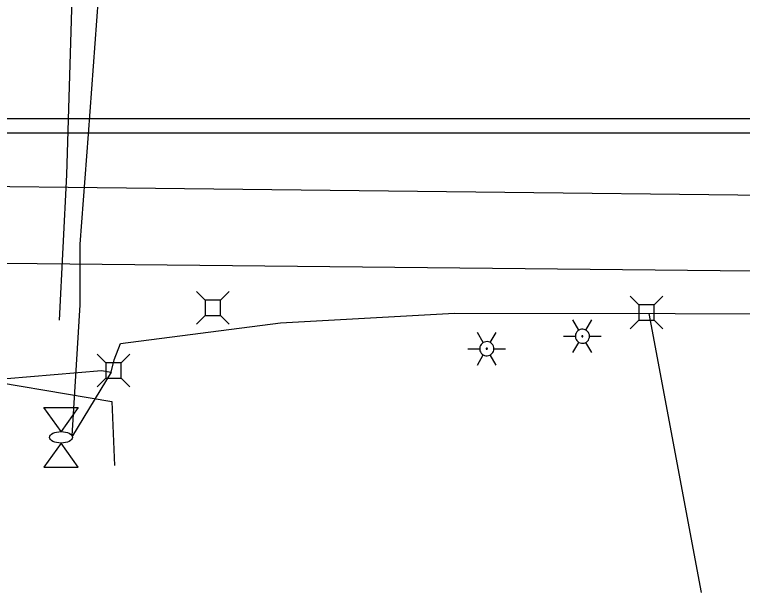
# Model space of a CAD drawing. Extents: x 596028 to 606371, y 330010 to 403088.
# Drawn here: x 604795.4 to 604942.5, y 349783 to 349899.9 of the extents above; entities that cross this region are included whole.
import ezdxf

# ---------------------------------------------------------------- set-up
doc = ezdxf.new("R2010")
doc.units = 0
for name, color, linetype in [('E_LTG', 7, 'Continuous'), ('E_SIG_Conduit', 7, 'Continuous'), ('E_UTL_E', 7, 'Continuous'), ('E_UTL_E_Bold', 7, 'Continuous'), ('E_UTL_E_UG', 7, 'Continuous'), ('E_UTL_FO_UG', 7, 'Continuous'), ('E_UTL_G_UG', 7, 'Continuous'), ('E_UTL_T', 7, 'Continuous'), ('E_UTL_T_UG', 7, 'Continuous'), ('E_UTL_TV_UG', 7, 'Continuous')]:
    doc.layers.add(name, color=color, linetype=linetype)

# ---------------------------------------------------------------- blocks, each defined once
blk = doc.blocks.new('ACAD_PROXY_ENTITY_15')
at = {"layer": 'E_LTG'}
for points in [[(1843663.8, 1030159.59), (1843660.17, 1030165.87)], [(1843668.16, 1030159.59), (1843671.79, 1030165.87)], [(1843670.34, 1030155.82), (1843670.26, 1030156.64), (1843670.02, 1030157.44), (1843669.64, 1030158.17), (1843669.13, 1030158.82), (1843668.51, 1030159.36), (1843667.79, 1030159.78), (1843667.01, 1030160.05), (1843666.19, 1030160.17), (1843665.36, 1030160.13), (1843664.56, 1030159.93), (1843663.8, 1030159.59), (1843663.13, 1030159.11), (1843662.56, 1030158.51), (1843662.11, 1030157.81), (1843661.8, 1030157.04), (1843661.64, 1030156.23), (1843661.64, 1030155.4), (1843661.8, 1030154.59), (1843662.11, 1030153.82), (1843662.56, 1030153.12), (1843663.13, 1030152.52), (1843663.8, 1030152.04), (1843664.56, 1030151.7), (1843665.36, 1030151.51), (1843666.19, 1030151.47), (1843667.01, 1030151.58), (1843667.79, 1030151.85), (1843668.51, 1030152.27), (1843669.13, 1030152.81), (1843669.64, 1030153.46), (1843670.02, 1030154.2), (1843670.26, 1030154.99), (1843670.34, 1030155.82)], [(1843670.34, 1030155.82), (1843670.26, 1030156.64), (1843670.02, 1030157.44), (1843669.64, 1030158.17), (1843669.13, 1030158.82), (1843668.51, 1030159.36), (1843667.79, 1030159.78), (1843667.01, 1030160.05), (1843666.19, 1030160.17), (1843665.36, 1030160.13), (1843664.56, 1030159.93), (1843663.8, 1030159.59), (1843663.13, 1030159.11), (1843662.56, 1030158.51), (1843662.11, 1030157.81), (1843661.8, 1030157.04), (1843661.64, 1030156.23), (1843661.64, 1030155.4), (1843661.8, 1030154.59), (1843662.11, 1030153.82), (1843662.56, 1030153.12), (1843663.13, 1030152.52), (1843663.8, 1030152.04), (1843664.56, 1030151.7), (1843665.36, 1030151.51), (1843666.19, 1030151.47), (1843667.01, 1030151.58), (1843667.79, 1030151.85), (1843668.51, 1030152.27), (1843669.13, 1030152.81), (1843669.64, 1030153.46), (1843670.02, 1030154.2), (1843670.26, 1030154.99), (1843670.34, 1030155.82)], [(1843670.34, 1030155.82), (1843670.26, 1030156.64), (1843670.02, 1030157.44), (1843669.64, 1030158.17), (1843669.13, 1030158.82), (1843668.51, 1030159.36), (1843667.79, 1030159.78), (1843667.01, 1030160.05), (1843666.19, 1030160.17), (1843665.36, 1030160.13), (1843664.56, 1030159.93), (1843663.8, 1030159.59), (1843663.13, 1030159.11), (1843662.56, 1030158.51), (1843662.11, 1030157.81), (1843661.8, 1030157.04), (1843661.64, 1030156.23), (1843661.64, 1030155.4), (1843661.8, 1030154.59), (1843662.11, 1030153.82), (1843662.56, 1030153.12), (1843663.13, 1030152.52), (1843663.8, 1030152.04), (1843664.56, 1030151.7), (1843665.36, 1030151.51), (1843666.19, 1030151.47), (1843667.01, 1030151.58), (1843667.79, 1030151.85), (1843668.51, 1030152.27), (1843669.13, 1030152.81), (1843669.64, 1030153.46), (1843670.02, 1030154.2), (1843670.26, 1030154.99), (1843670.34, 1030155.82)], [(1843654.37, 1030155.82), (1843661.62, 1030155.82)], [(1843666.34, 1030155.82), (1843666.34, 1030155.88), (1843666.32, 1030155.95), (1843666.29, 1030156.01), (1843666.24, 1030156.07), (1843666.19, 1030156.11), (1843666.13, 1030156.15), (1843666.07, 1030156.17), (1843666, 1030156.18), (1843665.93, 1030156.18), (1843665.86, 1030156.16), (1843665.8, 1030156.13), (1843665.74, 1030156.09), (1843665.69, 1030156.04), (1843665.66, 1030155.98), (1843665.63, 1030155.92), (1843665.62, 1030155.85), (1843665.62, 1030155.78), (1843665.63, 1030155.71), (1843665.66, 1030155.65), (1843665.69, 1030155.59), (1843665.74, 1030155.54), (1843665.8, 1030155.5), (1843665.86, 1030155.47), (1843665.93, 1030155.46), (1843666, 1030155.45), (1843666.07, 1030155.46), (1843666.13, 1030155.49), (1843666.19, 1030155.52), (1843666.24, 1030155.57), (1843666.29, 1030155.62), (1843666.32, 1030155.68), (1843666.34, 1030155.75), (1843666.34, 1030155.82)], [(1843670.34, 1030155.82), (1843677.59, 1030155.82)], [(1843660.17, 1030145.76), (1843663.8, 1030152.04)], [(1843671.79, 1030145.76), (1843668.16, 1030152.04)]]:
    blk.add_lwpolyline(points, dxfattribs=at)

msp = doc.modelspace()

# ---------------------------------------------------------------- linework, layer by layer
at = {"layer": 'E_SIG_Conduit'}
msp.add_lwpolyline([(604741.42, 349865.71), (604976.78, 349863.03)], dxfattribs=at)
at = {"layer": 'E_UTL_E'}
for points in [[(604921.51, 349841.19), (604919.76, 349842.94)], [(604924.61, 349841.19), (604926.36, 349842.94)], [(604924.61, 349841.19), (604921.51, 349841.19)], [(604921.51, 349841.19), (604921.51, 349838.09)], [(604924.61, 349838.09), (604924.61, 349841.19)], [(604921.51, 349838.09), (604919.76, 349836.34)], [(604921.51, 349838.09), (604924.61, 349838.09)], [(604924.61, 349838.09), (604926.36, 349836.34)], [(604813.84, 349829.43), (604812.09, 349831.18)], [(604816.94, 349829.43), (604818.69, 349831.18)], [(604816.94, 349829.43), (604813.84, 349829.43)], [(604813.84, 349829.43), (604813.84, 349826.34)], [(604816.94, 349826.34), (604816.94, 349829.43)], [(604813.84, 349826.34), (604812.09, 349824.58)], [(604813.84, 349826.34), (604816.94, 349826.34)], [(604816.94, 349826.34), (604818.69, 349824.58)]]:
    msp.add_lwpolyline(points, dxfattribs=at)
at = {"layer": 'E_UTL_E_Bold'}
for points in [[(604801.31, 349820.38), (604808.23, 349820.38)], [(604804.77, 349815.53), (604801.31, 349820.38)], [(604808.23, 349820.38), (604804.77, 349815.53)], [(604804.77, 349813.22), (604801.31, 349808.38)], [(604808.23, 349808.38), (604804.77, 349813.22)], [(604801.31, 349808.38), (604808.23, 349808.38)]]:
    msp.add_lwpolyline(points, dxfattribs=at)
msp.add_ellipse((604804.77, 349814.38), major_axis=(2.31, 0), ratio=0.5, dxfattribs=at)
at = {"layer": 'E_UTL_E_UG'}
msp.add_line((604923.53, 349839.4), (604934.12, 349783.02), dxfattribs=at)
for points in [[(604814.91, 349827.55), (604815.51, 349830.08), (604816.76, 349833.32), (604849.11, 349837.54), (604884.24, 349839.48), (604928.84, 349839.4), (604973.44, 349839.32)], [(604602.03, 349837.02), (604640.2, 349836.5), (604688.03, 349835.18), (604718.62, 349829.61), (604784.15, 349825.44), (604812.94, 349827.86), (604814.91, 349827.55), (604807.1, 349814.68)]]:
    msp.add_lwpolyline(points, dxfattribs=at)
at = {"layer": 'E_UTL_FO_UG'}
msp.add_lwpolyline([(604642.2, 349851.11), (604951.1, 349847.98), (604951.15, 349850.79)], dxfattribs=at)
at = {"layer": 'E_UTL_G_UG'}
msp.add_lwpolyline([(604804.47, 349838.08), (604805.94, 349867.42), (604807.82, 349929.98), (604807.59, 349955.39)], dxfattribs=at)
at = {"layer": 'E_UTL_T'}
for points in [[(604833.91, 349842.09), (604832.16, 349843.84)], [(604837.01, 349842.09), (604838.76, 349843.84)], [(604837.01, 349842.09), (604833.91, 349842.09)], [(604833.91, 349842.09), (604833.91, 349838.99)], [(604837.01, 349838.99), (604837.01, 349842.09)], [(604833.91, 349838.99), (604832.16, 349837.24)], [(604833.91, 349838.99), (604837.01, 349838.99)], [(604837.01, 349838.99), (604838.76, 349837.24)]]:
    msp.add_lwpolyline(points, dxfattribs=at)
at = {"layer": 'E_UTL_T_UG'}
for points in [[(604648.72, 349878.82), (604990.59, 349878.82)], [(604651.26, 349875.93), (604989.88, 349875.93)], [(604466.91, 349842.13), (604493.93, 349846.61), (604544.09, 349848.31), (604572.63, 349840.83), (604607.31, 349839.25), (604674.08, 349840.95), (604739.35, 349832.44), (604751.86, 349830.69), (604753.14, 349830.69), (604783.1, 349827.04), (604815.06, 349821.63), (604815.59, 349808.69)]]:
    msp.add_lwpolyline(points, dxfattribs=at)
at = {"layer": 'E_UTL_TV_UG'}
msp.add_lwpolyline([(604812.58, 349907.79), (604810.24, 349875.64), (604808.55, 349853.42), (604808.58, 349841.17), (604806.95, 349814.71)], dxfattribs=at)

# ---------------------------------------------------------------- block references
at = {"layer": 'E_LTG', "xscale": 0.32808333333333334, "yscale": 0.32808333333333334}
for p in [(34.03, 11857.86), (14.71, 11855.34)]:
    msp.add_blockref('ACAD_PROXY_ENTITY_15', p, dxfattribs=at)

doc.saveas('drawing.dxf')
